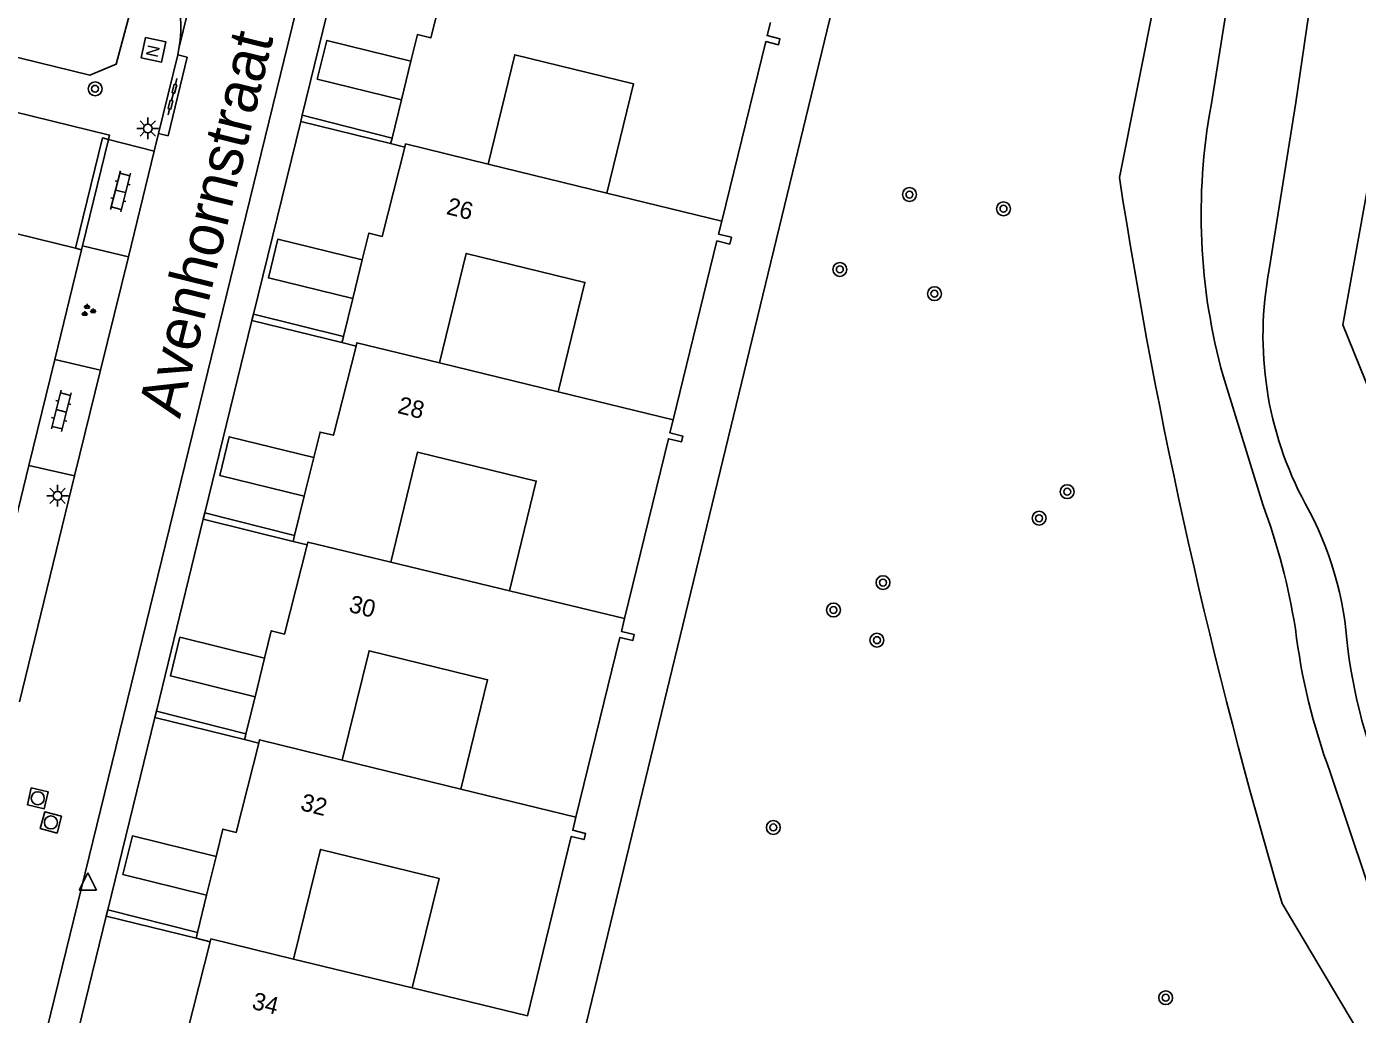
# Model space of a CAD drawing. Extents: x 128999 to 131010, y 395498 to 399007.
# Drawn here: x 129226 to 129302.8, y 397693.8 to 397750.8 of the extents above; entities that cross this region are included whole.
import ezdxf

# ---------------------------------------------------------------- set-up
doc = ezdxf.new("R2010")
doc.units = 0
for name, color, linetype in [('gg-afsc-erfafscheiding', 7, 'Continuous'), ('gg-afsc-muur', 7, 'Continuous'), ('gg-anno-huisnummerreeks BGT', 7, 'Continuous'), ('gg-anno-openbare ruimte label', 7, 'Continuous'), ('gg-bbg-gedigitaliseerde bebouwing', 7, 'Continuous'), ('gg-bbg-hoofdgebouw', 7, 'Continuous'), ('gg-bbg-luifel en loopbrug', 7, 'Continuous'), ('gg-bbg-tussenscheiding', 7, 'Continuous'), ('gg-knt-verharding', 7, 'Continuous'), ('gg-kntw-bovenkant insteek waterloop', 7, 'Continuous'), ('gg-kntw-waterlijn', 7, 'Continuous'), ('gt-grn-afwateringsgoot', 7, 'Continuous'), ('gt-grn-groengrens', 7, 'Continuous'), ('gt-grn-weggrens', 7, 'Continuous'), ('gt-symb-afwateringsgoot', 7, 'Continuous'), ('gt-symb-boom', 7, 'Continuous'), ('gt-symb-groenvak', 7, 'Continuous'), ('gt-symb-klinker verharding', 7, 'Continuous'), ('gt-symb-lichtmast', 7, 'Continuous'), ('gt-symb-nortonput', 7, 'Continuous'), ('gt-symb-rioolschacht', 7, 'Continuous'), ('gt-symb-waterafsluiter', 7, 'Continuous')]:
    doc.layers.add(name, color=color, linetype=linetype)

# ---------------------------------------------------------------- blocks, each defined once
blk = doc.blocks.new('gt0-BOOM')
at = {"layer": 'gt-symb-boom'}
for radius in [0.4, 0.2]:
    blk.add_circle((0, 0), radius, dxfattribs=at)
blk = doc.blocks.new('gt0-AFWGT_1')
at = {"layer": 'gt-symb-afwateringsgoot'}
for p, q in [((-1.076, 0), (-0.726, 0)), ((-0.225, 0), (0.225, 0)), ((0.725, 0), (1.075, 0))]:
    blk.add_line(p, q, dxfattribs=at)
for points in [[(-0.726, 0.075), (-0.225, 0.075), (-0.225, -0.075), (-0.726, -0.075)], [(0.225, 0.075), (0.725, 0.075), (0.725, -0.075), (0.225, -0.075)]]:
    blk.add_lwpolyline(points, close=True, dxfattribs=at)
blk = doc.blocks.new('gt0-NPUT')
at = {"layer": 'gt-symb-nortonput'}
blk.add_lwpolyline([(-0.566, -0.608), (-0.566, 0.592), (0.634, 0.592), (0.634, -0.608)], close=True, dxfattribs=at)
blk.add_text('N', height=0.7, dxfattribs=at).set_placement((-0.221, -0.381))
blk = doc.blocks.new('gt0-KL1')
at = {"layer": 'gt-symb-klinker verharding'}
for p, q in [((-1.15, 0.3), (1.15, 0.3)), ((-1, -0.3), (-1, 0.3)), ((-0.5, 0.3), (-0.5, 0.45)), ((0, -0.3), (0, 0.3)), ((0.5, 0.3), (0.5, 0.45)), ((1, -0.3), (1, 0.3)), ((-1.15, -0.3), (1.15, -0.3)), ((-0.5, -0.45), (-0.5, -0.3)), ((0.5, -0.45), (0.5, -0.3))]:
    blk.add_line(p, q, dxfattribs=at)
blk = doc.blocks.new('gt0-LMAST')
at = {"layer": 'gt-symb-lichtmast'}
for p, q in [((-0.182, 0.173), (-0.447, 0.438)), ((-0.005, 0.246), (-0.005, 0.621)), ((0.172, 0.173), (0.437, 0.438)), ((-0.255, -0.004), (-0.63, -0.004)), ((-0.182, -0.181), (-0.447, -0.446)), ((-0.005, -0.254), (-0.005, -0.629)), ((0.437, -0.446), (0.172, -0.181)), ((0.245, -0.004), (0.62, -0.004))]:
    blk.add_line(p, q, dxfattribs=at)
blk.add_circle((-0.005, -0.004), 0.25, dxfattribs=at)
blk = doc.blocks.new('gt0-GRVAK')
at = {"layer": 'gt-symb-groenvak'}
for p, q in [((-0.11, 0.189), (-0.228, 0.24)), ((-0.182, 0.153), (0.088, 0.153)), ((-0.091, 0.211), (-0.156, 0.322)), ((-0.047, 0.214), (-0.047, 0.393)), ((-0.004, 0.211), (0.061, 0.322)), ((0.015, 0.189), (0.133, 0.24)), ((0.262, -0.052), (0.197, 0.059)), ((0.305, -0.049), (0.305, 0.13)), ((0.349, -0.052), (0.414, 0.059)), ((-0.245, -0.228), (-0.363, -0.177)), ((-0.318, -0.264), (-0.047, -0.264)), ((-0.226, -0.206), (-0.291, -0.095)), ((-0.183, -0.203), (-0.183, -0.024)), ((-0.139, -0.206), (-0.074, -0.095)), ((-0.12, -0.228), (-0.002, -0.177)), ((0.243, -0.074), (0.125, -0.023)), ((0.17, -0.11), (0.441, -0.11)), ((0.368, -0.074), (0.486, -0.023))]:
    blk.add_line(p, q, dxfattribs=at)
blk = doc.blocks.new('gt0-RS')
at = {"layer": 'gt-symb-rioolschacht'}
blk.add_lwpolyline([(-0.5, -0.5), (0.5, -0.5), (0.5, 0.5), (-0.5, 0.5)], close=True, dxfattribs=at)
blk.add_circle((0, 0), 0.375, dxfattribs=at)
blk = doc.blocks.new('gt0-WAFSL')
at = {"layer": 'gt-symb-waterafsluiter'}
for p, q in [((-0.5, -0.333), (0, 0.667)), ((0, 0.667), (0.5, -0.333)), ((0.5, -0.333), (-0.5, -0.333))]:
    blk.add_line(p, q, dxfattribs=at)

msp = doc.modelspace()

# ---------------------------------------------------------------- linework, layer by layer
at = {"layer": 'gg-afsc-erfafscheiding'}
msp.add_lwpolyline([(129215.293, 397748.31), (129230.752, 397744.525), (129230.693, 397744.282)], dxfattribs=at)
at = {"layer": 'gg-afsc-muur'}
for p, q in [((129241.784, 397745.32), (129241.875, 397745.68)), ((129246.978, 397744.041), (129241.784, 397745.32)), ((129241.875, 397745.68), (129247.057, 397744.362)), ((129230.693, 397744.282), (129229.191, 397738.14)), ((129229.191, 397738.14), (129229.137, 397737.919)), ((129238.969, 397733.842), (129239.056, 397734.207)), ((129244.164, 397732.563), (129238.969, 397733.842)), ((129239.056, 397734.207), (129244.25, 397732.91)), ((129236.152, 397722.373), (129236.243, 397722.736)), ((129241.351, 397721.093), (129236.152, 397722.373)), ((129236.243, 397722.736), (129241.435, 397721.432)), ((129233.358, 397710.932), (129233.451, 397711.304)), ((129238.542, 397709.655), (129233.358, 397710.932)), ((129233.451, 397711.304), (129238.623, 397709.983)), ((129230.553, 397699.472), (129230.644, 397699.839)), ((129235.743, 397698.194), (129230.553, 397699.472)), ((129230.644, 397699.839), (129235.828, 397698.538))]:
    msp.add_line(p, q, dxfattribs=at)
msp.add_lwpolyline([(129230.693, 397744.282), (129230.343, 397744.368), (129228.787, 397738.005)], dxfattribs=at)
at = {"layer": 'gg-bbg-gedigitaliseerde bebouwing'}
for p, q in [((129259.45, 397741.188), (129252.602, 397742.862)), ((129256.643, 397729.721), (129249.794, 397731.39)), ((129253.834, 397718.247), (129246.982, 397719.901)), ((129251.034, 397706.804), (129244.186, 397708.477)), ((129248.226, 397695.333), (129241.376, 397696.998))]:
    msp.add_line(p, q, dxfattribs=at)
for points in [[(129252.602, 397742.862), (129254.146, 397749.17), (129260.993, 397747.494), (129259.45, 397741.188)], [(129249.794, 397731.39), (129251.34, 397737.707), (129258.188, 397736.032), (129256.643, 397729.721)], [(129246.982, 397719.901), (129248.535, 397726.247), (129255.383, 397724.572), (129253.834, 397718.247)], [(129244.186, 397708.477), (129245.73, 397714.786), (129252.577, 397713.11), (129251.034, 397706.804)], [(129241.376, 397696.998), (129242.925, 397703.325), (129249.772, 397701.649), (129248.226, 397695.333)]]:
    msp.add_lwpolyline(points, dxfattribs=at)
at = {"layer": 'gg-bbg-hoofdgebouw'}
for p, q in [((129247.6, 397746.567), (129248.15, 397748.8)), ((129247.057, 397744.362), (129247.6, 397746.567)), ((129246.978, 397744.041), (129247.023, 397744.225)), ((129247.794, 397743.84), (129246.978, 397744.041)), ((129247.023, 397744.225), (129247.057, 397744.362)), ((129228.787, 397738.005), (129219.121, 397740.369)), ((129229.137, 397737.919), (129227.588, 397731.585)), ((129229.137, 397737.919), (129228.787, 397738.005)), ((129244.789, 397735.098), (129245.338, 397737.332)), ((129244.25, 397732.91), (129244.789, 397735.098)), ((129244.211, 397732.75), (129244.25, 397732.91)), ((129244.164, 397732.563), (129244.211, 397732.75)), ((129244.979, 397732.362), (129244.164, 397732.563)), ((129227.588, 397731.585), (129226.095, 397725.477)), ((129226.095, 397725.477), (129224.178, 397717.639)), ((129241.993, 397723.699), (129242.543, 397725.932)), ((129241.435, 397721.432), (129241.993, 397723.699)), ((129241.39, 397721.251), (129241.435, 397721.432)), ((129241.351, 397721.093), (129241.39, 397721.251)), ((129242.162, 397720.893), (129241.351, 397721.093)), ((129239.15, 397712.125), (129239.7, 397714.358)), ((129238.623, 397709.983), (129239.15, 397712.125)), ((129238.542, 397709.655), (129238.589, 397709.847)), ((129238.589, 397709.847), (129238.623, 397709.983)), ((129239.368, 397709.452), (129238.542, 397709.655)), ((129236.355, 397700.677), (129236.904, 397702.91)), ((129235.828, 397698.538), (129236.355, 397700.677)), ((129235.743, 397698.194), (129235.783, 397698.356)), ((129235.783, 397698.356), (129235.828, 397698.538)), ((129236.563, 397697.992), (129235.743, 397698.194))]:
    msp.add_line(p, q, dxfattribs=at)
for points in [[(129248.15, 397748.8), (129248.527, 397750.334), (129249.295, 397750.145), (129250.601, 397755.292)], [(129268.897, 397751.027), (129268.712, 397750.272), (129269.453, 397750.09), (129269.369, 397749.747), (129268.628, 397749.928), (129266.092, 397739.565)], [(129245.338, 397737.332), (129245.72, 397738.882), (129246.488, 397738.693), (129247.794, 397743.84)], [(129266.092, 397739.565), (129265.911, 397738.826), (129266.652, 397738.644), (129266.554, 397738.244), (129265.813, 397738.425), (129263.286, 397728.102)], [(129242.543, 397725.932), (129242.905, 397727.404), (129243.673, 397727.215), (129244.979, 397732.362)], [(129263.286, 397728.102), (129263.102, 397727.349), (129263.843, 397727.167), (129263.76, 397726.831), (129263.02, 397727.012), (129260.481, 397716.642)], [(129239.7, 397714.358), (129240.088, 397715.935), (129240.856, 397715.746), (129242.162, 397720.893)], [(129260.481, 397716.642), (129260.3, 397715.901), (129261.044, 397715.719), (129260.957, 397715.371), (129260.215, 397715.553), (129257.676, 397705.18)], [(129236.904, 397702.91), (129237.294, 397704.494), (129238.062, 397704.305), (129239.368, 397709.452)], [(129257.676, 397705.18), (129257.493, 397704.432), (129258.234, 397704.25), (129258.146, 397703.892), (129257.406, 397704.074), (129254.872, 397693.719)], [(129234.096, 397691.438), (129234.489, 397693.034), (129235.257, 397692.845), (129236.563, 397697.992)]]:
    msp.add_lwpolyline(points, dxfattribs=at)
at = {"layer": 'gg-bbg-luifel en loopbrug'}
for points in [[(129248.15, 397748.8), (129243.293, 397749.997), (129242.743, 397747.763), (129247.6, 397746.567)], [(129245.338, 397737.332), (129240.469, 397738.531), (129239.919, 397736.298), (129244.789, 397735.098)], [(129242.543, 397725.932), (129237.662, 397727.134), (129237.111, 397724.901), (129241.993, 397723.699)], [(129239.7, 397714.358), (129234.811, 397715.562), (129234.261, 397713.329), (129239.15, 397712.125)], [(129236.904, 397702.91), (129232.069, 397704.101), (129231.519, 397701.868), (129236.355, 397700.677)]]:
    msp.add_lwpolyline(points, dxfattribs=at)
at = {"layer": 'gg-bbg-tussenscheiding'}
for p, q in [((129259.45, 397741.188), (129266.092, 397739.565)), ((129256.643, 397729.721), (129263.286, 397728.102)), ((129253.834, 397718.247), (129260.481, 397716.642)), ((129251.034, 397706.804), (129257.676, 397705.18)), ((129248.226, 397695.333), (129254.872, 397693.719))]:
    msp.add_line(p, q, dxfattribs=at)
for points in [[(129247.794, 397743.84), (129247.839, 397744.026), (129252.602, 397742.862)], [(129244.979, 397732.362), (129245.025, 397732.552), (129249.794, 397731.39)], [(129242.162, 397720.893), (129242.201, 397721.055), (129246.982, 397719.901)], [(129239.368, 397709.452), (129239.415, 397709.645), (129244.186, 397708.477)], [(129236.563, 397697.992), (129236.603, 397698.157), (129241.376, 397696.998)]]:
    msp.add_lwpolyline(points, dxfattribs=at)
at = {"layer": 'gg-knt-verharding'}
for p, q in [((129248.085, 397778.582), (129222.349, 397673.44)), ((129241.875, 397745.68), (129244.591, 397756.772)), ((129233.57, 397744.618), (129234.686, 397749.162)), ((129234.686, 397749.162), (129234.758, 397749.521)), ((129241.784, 397745.32), (129239.056, 397734.207)), ((129233.57, 397744.618), (129233.325, 397743.604)), ((129233.325, 397743.604), (129230.693, 397744.282)), ((129231.834, 397737.519), (129233.325, 397743.604)), ((129229.191, 397738.14), (129231.834, 397737.519)), ((129231.834, 397737.519), (129230.219, 397730.965)), ((129238.969, 397733.842), (129236.243, 397722.736)), ((129230.219, 397730.965), (129227.588, 397731.585)), ((129228.731, 397724.877), (129230.219, 397730.965)), ((129226.095, 397725.477), (129228.731, 397724.877)), ((129228.731, 397724.877), (129225.541, 397711.836)), ((129236.152, 397722.373), (129233.451, 397711.304)), ((129233.358, 397710.932), (129230.644, 397699.839)), ((129230.553, 397699.472), (129227.833, 397688.371))]:
    msp.add_line(p, q, dxfattribs=at)
msp.add_arc((129227.638, 397750.761), 7.227, 350.12408, 21.5042, dxfattribs=at)
at = {"layer": 'gg-kntw-bovenkant insteek waterloop'}
msp.add_line((129289.046, 397742.093), (129291.227, 397752.964), dxfattribs=at)
for points in [[(129304.894, 397801.595), (129305.477, 397793.393), (129302.886, 397774.761), (129305.056, 397760.462), (129305.069, 397750.816), (129301.95, 397733.594), (129307.391, 397720.149), (129308.425, 397709.38), (129310.695, 397702.987), (129316.635, 397692.989), (129319.515, 397689.636)], [(129175.587, 397761.25), (129229.618, 397747.986), (129231.137, 397748.62), (129232.439, 397753.504), (129230.666, 397755.461), (129227.786, 397756.718), (129178.234, 397768.828)], [(129307.935, 397675.991), (129308.579, 397678.045), (129305.279, 397688.714), (129298.443, 397700.203)]]:
    msp.add_lwpolyline(points, dxfattribs=at)
msp.add_arc((129605.781, 397791.146), 320.511, 188.80347, 196.48373, dxfattribs=at)
at = {"layer": 'gg-kntw-waterlijn'}
for p, q in [((129294.34, 397746.237), (129295.541, 397753.688)), ((129297.332, 397723.222), (129295.036, 397730.637))]:
    msp.add_line(p, q, dxfattribs=at)
for points in [[(129297.702, 397736.789), (129299.243, 397746.414), (129300.213, 397753.152)], [(129310.369, 397687.888), (129306.484, 397694.603), (129303.322, 397701.538), (129301.215, 397707.783)]]:
    msp.add_lwpolyline(points, dxfattribs=at)
for centre, radius, start, end in [((129328.543, 397739.947), 34.776, 169.58022, 195.52894), ((129317.747, 397732.948), 20.41, 169.15234, 208.28964), ((129261.489, 397710.016), 38.199, 9.08738, 20.22589), ((129282.454, 397713.655), 19.813, 3.56927, 29.04923), ((129335.377, 397720.454), 36.436, 186.94423, 200.35063), ((129333.917, 397719.079), 31.964, 187.53328, 204.77475)]:
    msp.add_arc(centre, radius, start, end, dxfattribs=at)
at = {"layer": 'gt-grn-afwateringsgoot'}
msp.add_lwpolyline([(129234.686, 397749.162), (129235.226, 397749.027), (129234.124, 397744.497), (129233.57, 397744.618)], dxfattribs=at)
at = {"layer": 'gt-grn-groengrens'}
msp.add_line((129302.726, 397876.444), (129252.347, 397668.891), dxfattribs=at)
at = {"layer": 'gt-grn-weggrens'}
msp.add_line((129238.929, 397766.659), (129234.758, 397749.521), dxfattribs=at)

# ---------------------------------------------------------------- block references
at = {"layer": 'gt-symb-afwateringsgoot', "xscale": 0.9999641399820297, "yscale": 0.9999641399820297, "rotation": -103.67318802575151}
msp.add_blockref('gt0-AFWGT_1', (129234.382, 397746.746), dxfattribs=at)
at = {"layer": 'gt-symb-boom'}
for p in [(129229.915, 397747.205), (129276.929, 397741.103), (129282.358, 397740.283), (129272.91, 397736.785), (129278.371, 397735.383), (129286.035, 397723.961), (129284.412, 397722.43), (129275.4, 397718.716), (129272.541, 397717.135), (129275.049, 397715.396), (129269.07, 397704.589), (129291.721, 397694.766)]:
    msp.add_blockref('gt0-BOOM', p, dxfattribs=at)
at = {"layer": 'gt-symb-groenvak'}
msp.add_blockref('gt0-GRVAK', (129229.5, 397734.405), dxfattribs=at)
at = {"layer": 'gt-symb-klinker verharding'}
for p, rotation in [((129231.387, 397741.29), -104.41126503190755), ((129227.962, 397728.622), -104.06403671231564)]:
    msp.add_blockref('gt0-KL1', p, dxfattribs=dict(at, rotation=rotation))
at = {"layer": 'gt-symb-lichtmast'}
for p in [(129232.956, 397744.92), (129227.758, 397723.727)]:
    msp.add_blockref('gt0-LMAST', p, dxfattribs=at)
at = {"layer": 'gt-symb-nortonput', "rotation": -102.4107747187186}
msp.add_blockref('gt0-NPUT', (129233.303, 397749.487), dxfattribs=at)
at = {"layer": 'gt-symb-rioolschacht'}
for p, rotation in [((129226.605, 397706.274), -103.11914463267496), ((129227.364, 397704.877), 165.22727604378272)]:
    msp.add_blockref('gt0-RS', p, dxfattribs=dict(at, rotation=rotation))
at = {"layer": 'gt-symb-waterafsluiter'}
msp.add_blockref('gt0-WAFSL', (129229.5, 397701.296), dxfattribs=at)

# ---------------------------------------------------------------- texts
at = {"layer": 'gg-anno-huisnummerreeks BGT'}
for s, p in [('26', (129250.142, 397739.989)), ('28', (129247.327, 397728.511)), ('30', (129244.51, 397717.042)), ('32', (129241.716, 397705.601)), ('34', (129238.911, 397694.141))]:
    msp.add_text(s, height=1, rotation=345.8, dxfattribs=at).set_placement(p)
at = {"layer": 'gg-anno-openbare ruimte label'}
msp.add_text('Avenhornstraat', height=2.5, rotation=76.2, dxfattribs=at).set_placement((129234.806, 397728.133))

doc.saveas('drawing.dxf')
